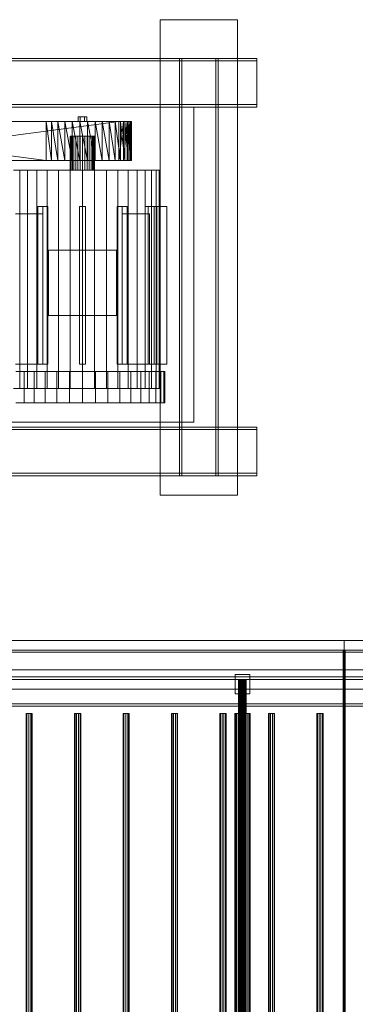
# Model space of a CAD drawing. Header units: millimetres. Extents: x -4395 to 65662, y -65530 to 6847.
# Tile 962 of 1034: x 58542 to 59234, y -17350 to -15320. Entities that reach past the tile are written whole.
import ezdxf

# ---------------------------------------------------------------- set-up
doc = ezdxf.new("R2010")
doc.units = ezdxf.units.MM
doc.layers.add('superior_secador', color=7, linetype='Continuous', lineweight=0)

msp = doc.modelspace()

# ---------------------------------------------------------------- linework, layer by layer
at = {"layer": 'superior_secador'}
for p, q in [((58831.134, -16300), (58831.134, -15320)), ((58831.134, -15320), (58991.134, -15320)), ((58991.134, -15320), (58991.134, -16300)), ((57541.134, -15400), (59031.134, -15400)), ((59031.134, -15405), (57541.134, -15405)), ((58871.134, -16260), (58871.134, -15400)), ((58871.134, -15400), (58951.134, -15400)), ((58871.134, -15400), (58876.134, -15400)), ((58876.134, -15400), (58876.134, -16260)), ((58946.134, -16260), (58946.134, -15400)), ((58946.134, -15400), (58951.134, -15400)), ((58951.134, -15400), (58951.134, -16260)), ((59031.134, -15400), (59031.134, -15500)), ((59031.134, -15400), (59031.134, -15405)), ((57541.134, -15495), (59031.134, -15495)), ((59031.134, -15500), (57541.134, -15500)), ((58441.134, -15500), (58901.134, -15500)), ((58901.134, -15500), (58901.134, -16150)), ((59031.134, -15495), (59031.134, -15500)), ((58666.634, -15520), (58662.134, -15520)), ((58662.134, -15520), (58662.134, -15530)), ((58675.634, -15520), (58666.634, -15520)), ((58666.634, -15520), (58666.634, -15530)), ((58675.634, -15520), (58680.134, -15520)), ((58675.634, -15520), (58675.634, -15530)), ((58680.134, -15530), (58680.134, -15520)), ((57963.526, -15530), (58620.472, -15530)), ((57966.909, -15530), (58620.472, -15530)), ((58763.478, -15530), (57966.909, -15530)), ((57976.327, -15530), (58595.952, -15530)), ((57976.327, -15530), (58620.472, -15530)), ((58595.952, -15530), (57985.952, -15530)), ((57985.952, -15530), (58595.952, -15610)), ((58763.478, -15530), (58066.607, -15530)), ((58746.316, -15530), (58124.841, -15530)), ((58763.478, -15530), (58124.841, -15530)), ((58136.316, -15530), (58746.316, -15530)), ((58746.316, -15530), (58136.316, -15610)), ((58595.952, -15530), (58620.472, -15530)), ((58607.427, -15530), (58595.952, -15530)), ((58595.952, -15610), (58595.952, -15530)), ((58595.952, -15530), (58607.427, -15610)), ((58620.472, -15530), (58607.427, -15530)), ((58607.427, -15530), (58607.427, -15610)), ((58607.427, -15530), (58620.472, -15610)), ((58620.472, -15530), (58649.952, -15530)), ((58634.765, -15530), (58620.472, -15530)), ((58620.472, -15530), (58681.505, -15530)), ((58620.472, -15530), (58738.577, -15530)), ((58620.472, -15530), (58763.478, -15530)), ((58620.472, -15530), (58620.472, -15610)), ((58620.472, -15530), (58634.765, -15610)), ((58649.952, -15530), (58634.765, -15530)), ((58634.765, -15530), (58634.765, -15610)), ((58634.765, -15530), (58649.952, -15610)), ((58649.952, -15530), (58681.505, -15530)), ((58665.661, -15530), (58649.952, -15530)), ((58649.952, -15530), (58649.952, -15610)), ((58649.952, -15530), (58665.661, -15610)), ((58666.634, -15530), (58662.134, -15530)), ((58681.505, -15530), (58665.661, -15530)), ((58665.661, -15530), (58665.661, -15610)), ((58665.661, -15530), (58681.505, -15610)), ((58675.634, -15530), (58666.634, -15530)), ((58680.134, -15530), (58675.634, -15530)), ((58681.505, -15530), (58712.044, -15530)), ((58697.095, -15530), (58681.505, -15530)), ((58681.505, -15530), (58738.577, -15530)), ((58681.505, -15530), (58681.505, -15610)), ((58681.505, -15530), (58697.095, -15610)), ((58712.044, -15530), (58697.095, -15530)), ((58697.095, -15530), (58697.095, -15610)), ((58697.095, -15530), (58712.044, -15610)), ((58712.044, -15530), (58738.577, -15530)), ((58725.985, -15530), (58712.044, -15530)), ((58712.044, -15530), (58712.044, -15610)), ((58712.044, -15530), (58725.985, -15610)), ((58738.577, -15530), (58725.985, -15530)), ((58725.985, -15530), (58725.985, -15610)), ((58725.985, -15530), (58738.577, -15610)), ((58738.577, -15530), (58758.509, -15530)), ((58749.507, -15530), (58738.577, -15530)), ((58738.577, -15530), (58769.888, -15530)), ((58738.577, -15530), (58763.478, -15530)), ((58738.577, -15530), (58738.577, -15610)), ((58738.577, -15530), (58749.507, -15610)), ((58763.478, -15530), (58746.316, -15530)), ((58746.316, -15530), (58755.941, -15530)), ((58755.941, -15530), (58746.316, -15610)), ((58746.316, -15530), (58746.316, -15610)), ((58758.509, -15530), (58749.507, -15530)), ((58749.507, -15530), (58749.507, -15610)), ((58749.507, -15530), (58758.509, -15610)), ((58755.941, -15530), (58763.478, -15530)), ((58763.478, -15530), (58755.941, -15610)), ((58755.941, -15530), (58755.941, -15610)), ((58758.509, -15530), (58769.888, -15530)), ((58765.358, -15530), (58758.509, -15530)), ((58758.509, -15530), (58758.509, -15610)), ((58758.509, -15530), (58765.358, -15610)), ((58771.601, -15530), (58763.478, -15530)), ((58763.478, -15530), (58768.741, -15530)), ((58769.888, -15530), (58763.478, -15530)), ((58768.741, -15530), (58763.478, -15610)), ((58763.478, -15530), (58763.478, -15610)), ((58769.888, -15530), (58765.358, -15530)), ((58765.358, -15530), (58765.358, -15610)), ((58765.358, -15530), (58769.888, -15610)), ((58768.741, -15530), (58771.601, -15530)), ((58771.601, -15530), (58768.741, -15610)), ((58768.741, -15530), (58768.741, -15610)), ((58769.888, -15530), (58771.601, -15530)), ((58771.985, -15530), (58769.888, -15530)), ((58769.888, -15530), (58769.888, -15610)), ((58769.888, -15530), (58771.985, -15610)), ((58771.601, -15530), (58771.985, -15530)), ((58771.985, -15530), (58771.601, -15610)), ((58771.601, -15530), (58771.601, -15610)), ((58771.985, -15530), (58771.985, -15610)), ((58646.614, -15560), (58646.134, -15560)), ((58646.134, -15560), (58646.134, -15630)), ((58648.037, -15560), (58646.614, -15560)), ((58646.614, -15560), (58646.614, -15630)), ((58650.347, -15560), (58648.037, -15560)), ((58648.037, -15560), (58648.037, -15630)), ((58653.456, -15560), (58650.347, -15560)), ((58650.347, -15560), (58650.347, -15630)), ((58657.245, -15560), (58653.456, -15560)), ((58653.456, -15560), (58653.456, -15630)), ((58661.567, -15560), (58657.245, -15560)), ((58657.245, -15560), (58657.245, -15630)), ((58666.257, -15560), (58661.567, -15560)), ((58661.567, -15560), (58661.567, -15630)), ((58671.134, -15560), (58666.257, -15560)), ((58666.257, -15560), (58666.257, -15630)), ((58676.011, -15560), (58671.134, -15560)), ((58671.134, -15560), (58671.134, -15630)), ((58680.701, -15560), (58676.011, -15560)), ((58676.011, -15560), (58676.011, -15630)), ((58685.023, -15560), (58680.701, -15560)), ((58680.701, -15560), (58680.701, -15630)), ((58688.812, -15560), (58685.023, -15560)), ((58685.023, -15560), (58685.023, -15630)), ((58691.921, -15560), (58688.812, -15560)), ((58688.812, -15560), (58688.812, -15630)), ((58694.231, -15560), (58691.921, -15560)), ((58691.921, -15560), (58691.921, -15630)), ((58695.654, -15560), (58694.231, -15560)), ((58694.231, -15560), (58694.231, -15630)), ((58695.654, -15560), (58696.134, -15560)), ((58695.654, -15560), (58695.654, -15630)), ((58696.134, -15630), (58696.134, -15560)), ((58620.472, -15610), (57963.526, -15610)), ((58620.472, -15610), (57966.909, -15610)), ((57966.909, -15610), (58763.478, -15610)), ((58595.952, -15610), (57976.327, -15610)), ((58620.472, -15610), (57976.327, -15610)), ((57985.952, -15610), (58595.952, -15610)), ((58066.607, -15610), (58763.478, -15610)), ((58124.841, -15610), (58746.316, -15610)), ((58124.841, -15610), (58763.478, -15610)), ((58746.316, -15610), (58136.316, -15610)), ((58620.472, -15610), (58595.952, -15610)), ((58595.952, -15610), (58607.427, -15610)), ((58607.427, -15610), (58620.472, -15610)), ((58649.952, -15610), (58620.472, -15610)), ((58620.472, -15610), (58634.765, -15610)), ((58681.505, -15610), (58620.472, -15610)), ((58738.577, -15610), (58620.472, -15610)), ((58763.478, -15610), (58620.472, -15610)), ((58634.765, -15610), (58649.952, -15610)), ((58681.505, -15610), (58649.952, -15610)), ((58649.952, -15610), (58665.661, -15610)), ((58665.661, -15610), (58681.505, -15610)), ((58712.044, -15610), (58681.505, -15610)), ((58681.505, -15610), (58697.095, -15610)), ((58738.577, -15610), (58681.505, -15610)), ((58697.095, -15610), (58712.044, -15610)), ((58738.577, -15610), (58712.044, -15610)), ((58712.044, -15610), (58725.985, -15610)), ((58725.985, -15610), (58738.577, -15610)), ((58758.509, -15610), (58738.577, -15610)), ((58738.577, -15610), (58749.507, -15610)), ((58769.888, -15610), (58738.577, -15610)), ((58763.478, -15610), (58738.577, -15610)), ((58746.316, -15610), (58763.478, -15610)), ((58755.941, -15610), (58746.316, -15610)), ((58749.507, -15610), (58758.509, -15610)), ((58763.478, -15610), (58755.941, -15610)), ((58769.888, -15610), (58758.509, -15610)), ((58758.509, -15610), (58765.358, -15610)), ((58763.478, -15610), (58771.601, -15610)), ((58768.741, -15610), (58763.478, -15610)), ((58763.478, -15610), (58769.888, -15610)), ((58765.358, -15610), (58769.888, -15610)), ((58771.601, -15610), (58768.741, -15610)), ((58771.601, -15610), (58769.888, -15610)), ((58769.888, -15610), (58771.985, -15610)), ((58771.985, -15610), (58771.601, -15610)), ((58541.691, -15630), (58528.573, -15630)), ((58557.997, -15630), (58541.691, -15630)), ((58541.691, -15630), (58541.691, -16080)), ((58577.088, -15630), (58557.997, -15630)), ((58557.997, -15630), (58557.997, -16080)), ((58598.495, -15630), (58577.088, -15630)), ((58577.088, -15630), (58577.088, -16080)), ((58621.691, -15630), (58598.495, -15630)), ((58598.495, -15630), (58598.495, -16080)), ((58646.104, -15630), (58621.691, -15630)), ((58621.691, -15630), (58621.691, -16080)), ((58671.134, -15630), (58646.104, -15630)), ((58646.104, -15630), (58646.104, -16080)), ((58646.614, -15630), (58646.134, -15630)), ((58648.037, -15630), (58646.614, -15630)), ((58650.347, -15630), (58648.037, -15630)), ((58653.456, -15630), (58650.347, -15630)), ((58657.245, -15630), (58653.456, -15630)), ((58661.567, -15630), (58657.245, -15630)), ((58666.257, -15630), (58661.567, -15630)), ((58671.134, -15630), (58666.257, -15630)), ((58696.163, -15630), (58671.134, -15630)), ((58671.134, -15630), (58671.134, -16080)), ((58676.011, -15630), (58671.134, -15630)), ((58680.701, -15630), (58676.011, -15630)), ((58685.023, -15630), (58680.701, -15630)), ((58688.812, -15630), (58685.023, -15630)), ((58691.921, -15630), (58688.812, -15630)), ((58694.231, -15630), (58691.921, -15630)), ((58695.654, -15630), (58694.231, -15630)), ((58696.134, -15630), (58695.654, -15630)), ((58720.577, -15630), (58696.163, -15630)), ((58696.163, -15630), (58696.163, -16080)), ((58743.772, -15630), (58720.577, -15630)), ((58720.577, -15630), (58720.577, -16080)), ((58765.18, -15630), (58743.772, -15630)), ((58743.772, -15630), (58743.772, -16080)), ((58784.271, -15630), (58765.18, -15630)), ((58765.18, -15630), (58765.18, -16080)), ((58800.577, -15630), (58784.271, -15630)), ((58784.271, -15630), (58784.271, -16080)), ((58813.695, -15630), (58800.577, -15630)), ((58800.577, -15630), (58800.577, -16080)), ((58823.303, -15630), (58813.695, -15630)), ((58813.695, -15630), (58813.695, -16080)), ((58829.164, -15630), (58823.303, -15630)), ((58823.303, -15630), (58823.303, -16080)), ((58829.164, -15630), (58831.134, -15630)), ((58829.164, -15630), (58829.164, -16080)), ((58831.134, -16080), (58831.134, -15630)), ((58578.938, -16030), (58578.938, -15705)), ((58578.938, -15705), (58589.438, -15705)), ((58578.938, -15705), (58589.33, -15705)), ((58599.83, -15705), (58589.33, -15705)), ((58589.33, -15705), (58589.33, -16030)), ((58589.438, -15705), (58589.438, -16030)), ((58599.83, -15705), (58589.438, -15705)), ((58599.83, -16030), (58599.83, -15705)), ((58665.134, -16030), (58665.134, -15705)), ((58677.134, -15705), (58665.134, -15705)), ((58677.134, -16030), (58677.134, -15705)), ((58752.938, -15705), (58742.438, -15705)), ((58742.438, -15705), (58742.438, -16030)), ((58752.83, -15705), (58742.438, -15705)), ((58752.83, -16030), (58752.83, -15705)), ((58752.83, -15705), (58763.33, -15705)), ((58752.938, -16030), (58752.938, -15705)), ((58752.938, -15705), (58763.33, -15705)), ((58763.33, -15705), (58763.33, -16030)), ((58818.822, -15705), (58800.636, -15705)), ((58800.636, -15705), (58800.636, -16030)), ((58806.636, -15705), (58800.636, -15705)), ((58806.636, -16030), (58806.636, -15705)), ((58806.636, -15705), (58824.822, -15705)), ((58818.822, -16030), (58818.822, -15705)), ((58818.822, -15705), (58824.822, -15705)), ((58824.134, -16030), (58824.134, -15705)), ((58824.134, -15705), (58845.134, -15705)), ((58824.822, -15705), (58824.822, -16030)), ((58845.134, -15705), (58845.134, -16030)), ((58533.134, -15720), (58589.134, -15720)), ((58589.134, -15720), (58589.134, -16030)), ((58753.134, -16030), (58753.134, -15720)), ((58753.134, -15720), (58809.134, -15720)), ((58809.134, -15720), (58809.134, -16030)), ((58601.134, -15930), (58601.134, -15795)), ((58601.134, -15795), (58741.134, -15795)), ((58741.134, -15795), (58741.134, -15930)), ((58741.134, -15930), (58601.134, -15930)), ((58589.134, -16030), (58533.134, -16030)), ((58589.438, -16030), (58578.938, -16030)), ((58589.33, -16030), (58578.938, -16030)), ((58589.33, -16030), (58599.83, -16030)), ((58589.438, -16030), (58599.83, -16030)), ((58677.134, -16030), (58665.134, -16030)), ((58742.438, -16030), (58752.938, -16030)), ((58742.438, -16030), (58752.83, -16030)), ((58763.33, -16030), (58752.83, -16030)), ((58763.33, -16030), (58752.938, -16030)), ((58809.134, -16030), (58753.134, -16030)), ((58800.636, -16030), (58818.822, -16030)), ((58800.636, -16030), (58806.636, -16030)), ((58824.822, -16030), (58806.636, -16030)), ((58824.822, -16030), (58818.822, -16030)), ((58845.134, -16030), (58824.134, -16030)), ((58550.926, -16045), (58533.601, -16045)), ((58571.21, -16045), (58550.926, -16045)), ((58550.926, -16045), (58550.926, -16110)), ((58593.955, -16045), (58571.21, -16045)), ((58571.21, -16045), (58571.21, -16110)), ((58618.601, -16045), (58593.955, -16045)), ((58593.955, -16045), (58593.955, -16110)), ((58644.54, -16045), (58618.601, -16045)), ((58618.601, -16045), (58618.601, -16110)), ((58671.134, -16045), (58644.54, -16045)), ((58644.54, -16045), (58644.54, -16110)), ((58697.728, -16045), (58671.134, -16045)), ((58671.134, -16045), (58671.134, -16110)), ((58723.667, -16045), (58697.728, -16045)), ((58697.728, -16045), (58697.728, -16110)), ((58748.312, -16045), (58723.667, -16045)), ((58723.667, -16045), (58723.667, -16110)), ((58771.057, -16045), (58748.312, -16045)), ((58748.312, -16045), (58748.312, -16110)), ((58791.342, -16045), (58771.057, -16045)), ((58771.057, -16045), (58771.057, -16110)), ((58808.667, -16045), (58791.342, -16045)), ((58791.342, -16045), (58791.342, -16110)), ((58822.605, -16045), (58808.667, -16045)), ((58808.667, -16045), (58808.667, -16110)), ((58832.813, -16045), (58822.605, -16045)), ((58822.605, -16045), (58822.605, -16110)), ((58839.041, -16045), (58832.813, -16045)), ((58832.813, -16045), (58832.813, -16110)), ((58839.041, -16045), (58841.134, -16045)), ((58839.041, -16045), (58839.041, -16110)), ((58841.134, -16110), (58841.134, -16045)), ((58541.691, -16080), (58528.573, -16080)), ((58557.997, -16080), (58541.691, -16080)), ((58577.088, -16080), (58557.997, -16080)), ((58598.495, -16080), (58577.088, -16080)), ((58621.691, -16080), (58598.495, -16080)), ((58646.104, -16080), (58621.691, -16080)), ((58671.134, -16080), (58646.104, -16080)), ((58696.163, -16080), (58671.134, -16080)), ((58720.577, -16080), (58696.163, -16080)), ((58743.772, -16080), (58720.577, -16080)), ((58765.18, -16080), (58743.772, -16080)), ((58784.271, -16080), (58765.18, -16080)), ((58800.577, -16080), (58784.271, -16080)), ((58813.695, -16080), (58800.577, -16080)), ((58823.303, -16080), (58813.695, -16080)), ((58829.164, -16080), (58823.303, -16080)), ((58831.134, -16080), (58829.164, -16080)), ((58550.926, -16110), (58533.601, -16110)), ((58571.21, -16110), (58550.926, -16110)), ((58593.955, -16110), (58571.21, -16110)), ((58618.601, -16110), (58593.955, -16110)), ((58644.54, -16110), (58618.601, -16110)), ((58671.134, -16110), (58644.54, -16110)), ((58697.728, -16110), (58671.134, -16110)), ((58723.667, -16110), (58697.728, -16110)), ((58748.312, -16110), (58723.667, -16110)), ((58771.057, -16110), (58748.312, -16110)), ((58791.342, -16110), (58771.057, -16110)), ((58808.667, -16110), (58791.342, -16110)), ((58822.605, -16110), (58808.667, -16110)), ((58832.813, -16110), (58822.605, -16110)), ((58839.041, -16110), (58832.813, -16110)), ((58841.134, -16110), (58839.041, -16110)), ((58901.134, -16150), (58441.134, -16150)), ((57541.134, -16160), (59031.134, -16160)), ((59031.134, -16165), (57541.134, -16165)), ((59031.134, -16160), (59031.134, -16260)), ((59031.134, -16160), (59031.134, -16165)), ((57541.134, -16255), (59031.134, -16255)), ((59031.134, -16255), (59031.134, -16260)), ((59031.134, -16260), (57541.134, -16260)), ((58951.134, -16260), (58871.134, -16260)), ((58876.134, -16260), (58871.134, -16260)), ((58951.134, -16260), (58946.134, -16260)), ((58991.134, -16300), (58831.134, -16300)), ((40461.134, -16600), (60461.134, -16600)), ((58211.134, -16600), (59211.134, -16600)), ((58461.134, -16600), (59461.134, -16600)), ((59211.134, -16600), (59211.134, -19400)), ((59211.134, -16600), (60211.134, -16600)), ((60461.134, -16620), (40461.134, -16620)), ((59209.134, -19380), (59209.134, -16620)), ((59209.134, -16620), (59213.134, -16620)), ((59213.134, -16620), (59213.134, -19380)), ((60461.134, -16624), (40461.134, -16624)), ((40811.134, -16660), (60111.134, -16660)), ((40461.134, -16675), (60461.134, -16675)), ((60461.134, -16680), (40461.134, -16680)), ((59461.134, -16675), (58461.134, -16675)), ((58986.134, -16710), (58986.134, -16670)), ((58986.134, -16670), (59016.134, -16670)), ((58993.406, -16680), (58993.134, -16680)), ((58993.134, -16680), (58993.134, -19320)), ((58994.206, -16680), (58993.406, -16680)), ((58993.406, -16680), (58993.406, -19320)), ((58995.477, -16680), (58994.206, -16680)), ((58994.206, -16680), (58994.206, -19320)), ((58997.134, -16680), (58995.477, -16680)), ((58995.477, -16680), (58995.477, -19320)), ((58999.063, -16680), (58997.134, -16680)), ((58997.134, -16680), (58997.134, -19320)), ((59001.134, -16680), (58999.063, -16680)), ((58999.063, -16680), (58999.063, -19320)), ((59003.204, -16680), (59001.134, -16680)), ((59001.134, -16680), (59001.134, -19320)), ((59005.134, -16680), (59003.204, -16680)), ((59003.204, -16680), (59003.204, -19320)), ((59006.791, -16680), (59005.134, -16680)), ((59005.134, -16680), (59005.134, -19320)), ((59008.062, -16680), (59006.791, -16680)), ((59006.791, -16680), (59006.791, -19320)), ((59008.861, -16680), (59008.062, -16680)), ((59008.062, -16680), (59008.062, -19320)), ((59008.861, -16680), (59009.134, -16680)), ((59008.861, -16680), (59008.861, -19320)), ((59009.134, -19320), (59009.134, -16680)), ((59016.134, -16670), (59016.134, -16710)), ((60111.134, -16700), (40811.134, -16700)), ((59016.134, -16710), (58986.134, -16710)), ((40461.134, -16730), (60461.134, -16730)), ((60461.134, -16735), (40461.134, -16735)), ((58555.997, -16750), (58554.784, -16750)), ((58554.784, -16750), (58554.784, -19250)), ((58559.172, -16750), (58555.997, -16750)), ((58555.997, -16750), (58555.997, -19250)), ((58563.096, -16750), (58559.172, -16750)), ((58559.172, -16750), (58559.172, -19250)), ((58566.271, -16750), (58563.096, -16750)), ((58563.096, -16750), (58563.096, -19250)), ((58566.271, -16750), (58567.484, -16750)), ((58566.271, -16750), (58566.271, -19250)), ((58567.484, -19250), (58567.484, -16750)), ((58655.997, -16750), (58654.784, -16750)), ((58654.784, -16750), (58654.784, -19250)), ((58659.172, -16750), (58655.997, -16750)), ((58655.997, -16750), (58655.997, -19250)), ((58663.096, -16750), (58659.172, -16750)), ((58659.172, -16750), (58659.172, -19250)), ((58666.271, -16750), (58663.096, -16750)), ((58663.096, -16750), (58663.096, -19250)), ((58666.271, -16750), (58667.484, -16750)), ((58666.271, -16750), (58666.271, -19250)), ((58667.484, -19250), (58667.484, -16750)), ((58755.997, -16750), (58754.784, -16750)), ((58754.784, -16750), (58754.784, -19250)), ((58759.172, -16750), (58755.997, -16750)), ((58755.997, -16750), (58755.997, -19250)), ((58763.096, -16750), (58759.172, -16750)), ((58759.172, -16750), (58759.172, -19250)), ((58766.271, -16750), (58763.096, -16750)), ((58763.096, -16750), (58763.096, -19250)), ((58766.271, -16750), (58767.484, -16750)), ((58766.271, -16750), (58766.271, -19250)), ((58767.484, -19250), (58767.484, -16750)), ((58855.997, -16750), (58854.784, -16750)), ((58854.784, -16750), (58854.784, -19250)), ((58859.172, -16750), (58855.997, -16750)), ((58855.997, -16750), (58855.997, -19250)), ((58863.096, -16750), (58859.172, -16750)), ((58859.172, -16750), (58859.172, -19250)), ((58866.271, -16750), (58863.096, -16750)), ((58863.096, -16750), (58863.096, -19250)), ((58866.271, -16750), (58867.484, -16750)), ((58866.271, -16750), (58866.271, -19250)), ((58867.484, -19250), (58867.484, -16750)), ((58955.997, -16750), (58954.784, -16750)), ((58954.784, -16750), (58954.784, -19250)), ((58959.172, -16750), (58955.997, -16750)), ((58955.997, -16750), (58955.997, -19250)), ((58963.096, -16750), (58959.172, -16750)), ((58959.172, -16750), (58959.172, -19250)), ((58966.271, -16750), (58963.096, -16750)), ((58963.096, -16750), (58963.096, -19250)), ((58966.271, -16750), (58967.484, -16750)), ((58966.271, -16750), (58966.271, -19250)), ((58967.484, -19250), (58967.484, -16750)), ((58985.679, -16750), (58985.134, -16750)), ((58985.134, -16750), (58985.134, -19250)), ((58987.277, -16750), (58985.679, -16750)), ((58985.679, -16750), (58985.679, -19250)), ((58989.82, -16750), (58987.277, -16750)), ((58987.277, -16750), (58987.277, -19250)), ((58993.134, -16750), (58989.82, -16750)), ((58989.82, -16750), (58989.82, -19250)), ((58996.993, -16750), (58993.134, -16750)), ((58993.134, -16750), (58993.134, -19250)), ((59001.134, -16750), (58996.993, -16750)), ((58996.993, -16750), (58996.993, -19250)), ((59005.275, -16750), (59001.134, -16750)), ((59001.134, -16750), (59001.134, -19250)), ((59009.134, -16750), (59005.275, -16750)), ((59005.275, -16750), (59005.275, -19250)), ((59012.448, -16750), (59009.134, -16750)), ((59009.134, -16750), (59009.134, -19250)), ((59014.99, -16750), (59012.448, -16750)), ((59012.448, -16750), (59012.448, -19250)), ((59016.589, -16750), (59014.99, -16750)), ((59014.99, -16750), (59014.99, -19250)), ((59016.589, -16750), (59017.134, -16750)), ((59016.589, -16750), (59016.589, -19250)), ((59017.134, -19250), (59017.134, -16750)), ((59055.997, -16750), (59054.784, -16750)), ((59054.784, -16750), (59054.784, -19250)), ((59059.172, -16750), (59055.997, -16750)), ((59055.997, -16750), (59055.997, -19250)), ((59063.096, -16750), (59059.172, -16750)), ((59059.172, -16750), (59059.172, -19250)), ((59066.271, -16750), (59063.096, -16750)), ((59063.096, -16750), (59063.096, -19250)), ((59066.271, -16750), (59067.484, -16750)), ((59066.271, -16750), (59066.271, -19250)), ((59067.484, -19250), (59067.484, -16750)), ((59155.997, -16750), (59154.784, -16750)), ((59154.784, -16750), (59154.784, -19250)), ((59159.172, -16750), (59155.997, -16750)), ((59155.997, -16750), (59155.997, -19250)), ((59163.096, -16750), (59159.172, -16750)), ((59159.172, -16750), (59159.172, -19250)), ((59166.271, -16750), (59163.096, -16750)), ((59163.096, -16750), (59163.096, -19250)), ((59166.271, -16750), (59167.484, -16750)), ((59166.271, -16750), (59166.271, -19250)), ((59167.484, -19250), (59167.484, -16750))]:
    msp.add_line(p, q, dxfattribs=at)

doc.saveas('drawing.dxf')
